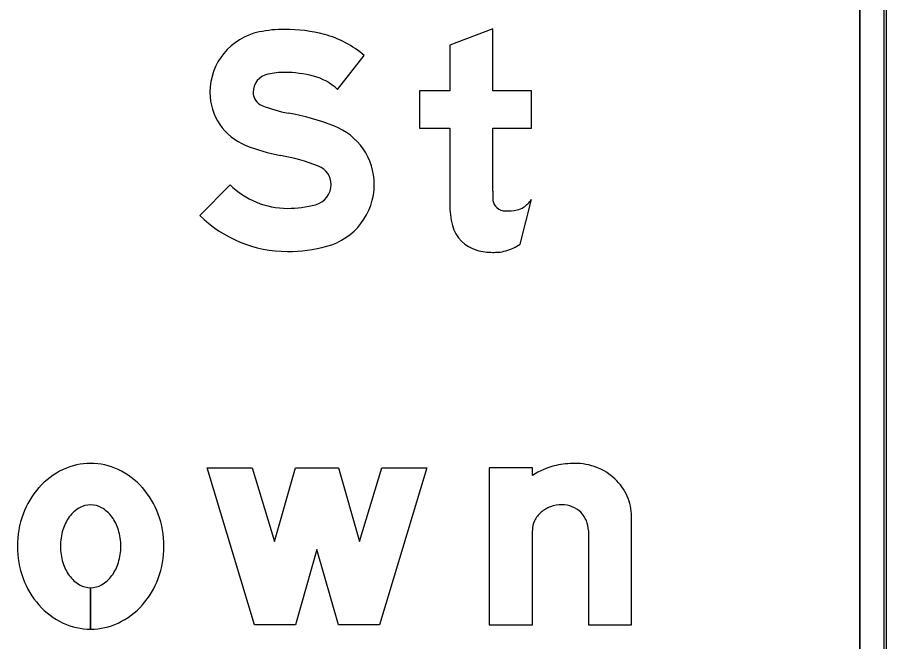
# Model space of a CAD drawing. Extents: x 1806251 to 1809821, y 414895 to 422886.
# Drawn here: x 1809677.76 to 1809678.405, y 415322.119 to 415322.582 of the extents above; entities that cross this region are included whole.
import ezdxf

# ---------------------------------------------------------------- set-up
doc = ezdxf.new("R2010")
doc.units = 0
for name, color, linetype in [('GSBWFILL', 7, 'Continuous'), ('GSCOLORFILL', 7, 'Continuous'), ('GSOUTLINE', 7, 'Continuous')]:
    doc.layers.add(name, color=color, linetype=linetype)

msp = doc.modelspace()

# ---------------------------------------------------------------- linework, layer by layer
at = {"layer": 'GSBWFILL'}
for p, q in [((1809678.38509, 415322.86057), (1809678.38509, 415321.90057)), ((1809678.40509, 415321.90057), (1809678.40509, 415322.86057)), ((1809678.13305, 415322.41398), (1809678.14147, 415322.4471)), ((1809678.18369, 415322.20117), (1809678.18369, 415322.131)), ((1809677.81409, 415322.1586), (1809677.81409, 415322.1278)), ((1809677.8141, 415322.1278), (1809677.8141, 415322.1586))]:
    msp.add_line(p, q, dxfattribs=at)
for points in [[(1809678.11267, 415322.4534), (1809678.11267, 415322.5002), (1809678.14147, 415322.5002), (1809678.14147, 415322.5278), (1809678.11267, 415322.5278), (1809678.11267, 415322.5738), (1809678.08067, 415322.56166), (1809678.08067, 415322.5278), (1809678.05827, 415322.5278), (1809678.05827, 415322.5002), (1809678.08067, 415322.5002), (1809678.08067, 415322.44373)], [(1809677.99747, 415322.52877), (1809678.01726, 415322.55402)], [(1809677.91759, 415322.45802), (1809677.89507, 415322.43529)], [(1809678.14209, 415322.24202), (1809678.14209, 415322.2478), (1809678.11009, 415322.2478), (1809678.11009, 415322.131), (1809678.14209, 415322.131), (1809678.14209, 415322.20117)], [(1809678.18369, 415322.131), (1809678.21569, 415322.131), (1809678.21569, 415322.21171)]]:
    msp.add_lwpolyline(points, dxfattribs=at)
msp.add_lwpolyline([(1809678.06369, 415322.2478), (1809678.02849, 415322.131), (1809677.99809, 415322.131), (1809677.98209, 415322.187), (1809677.96609, 415322.131), (1809677.93569, 415322.131), (1809677.90049, 415322.2478), (1809677.93392, 415322.2478), (1809677.95048, 415322.19283), (1809677.96619, 415322.2478), (1809677.998, 415322.2478), (1809678.01371, 415322.19283), (1809678.03027, 415322.2478)], close=True, dxfattribs=at)
for centre, major_axis, ratio, start_param, end_param in [((1809677.94851, 415322.52669), (0, 0.04583), 0.999997, 0.202758, 1.570796), ((1809677.95826, 415322.47927), (0, 0.09425), 0.999997, 0, 0.202758), ((1809677.95826, 415322.45794), (0, 0.11558), 0.999997, 6.026234, 6.283185), ((1809677.96899, 415322.49876), (0, 0.07338), 0.999997, 5.565152, 6.026234), ((1809677.94851, 415322.52669), (0, 0.01383), 0.999997, 0.202758, 1.570796), ((1809677.95826, 415322.47927), (0, 0.06225), 0.999997, 0, 0.202758), ((1809677.95826, 415322.45794), (0, 0.08358), 0.999997, 6.026234, 6.283185), ((1809677.96899, 415322.49876), (0, 0.04138), 0.999997, 5.523837, 6.026234), ((1809677.94514, 415322.52669), (0, 0.04246), 0.999997, 1.570796, 2.761249), ((1809677.94514, 415322.52669), (0, 0.01046), 0.999997, 1.570796, 2.761249), ((1809677.98001, 415322.61391), (0, 0.10439), 0.999997, 2.761249, 2.95744), ((1809677.92522, 415322.31979), (0, 0.19479), 0.999997, 5.918637, 6.099033), ((1809677.97805, 415322.45823), (0, 0.04661), 0.999997, 4.712389, 5.918637), ((1809677.98001, 415322.61391), (0, 0.13639), 0.999997, 2.761249, 2.95744), ((1809677.92522, 415322.31979), (0, 0.16279), 0.999997, 5.918637, 6.099033), ((1809677.97805, 415322.45823), (0, 0.01461), 0.999997, 4.712389, 5.918637), ((1809677.96021, 415322.50101), (0, 0.06053), 0.999997, 2.360607, 3.141593), ((1809677.97713, 415322.45823), (0, 0.01553), 0.999997, 3.401517, 4.712389), ((1809677.97713, 415322.45823), (0, 0.04753), 0.999997, 3.401517, 4.712389), ((1809678.31298, 415322.4534), (0, 0.20031), 0.999998, 1.570796, 1.606005), ((1809678.12186, 415322.44791), (0, 0.0092), 0.999998, 1.74085, 2.407828), ((1809678.12041, 415322.4628), (0, 0.02627), 0.999998, 3.756278, 4.071638), ((1809677.96021, 415322.52187), (0, 0.08139), 0.999997, 3.141593, 3.401517), ((1809678.14276, 415322.44373), (0, 0.06209), 0.999998, 1.570796, 1.830698), ((1809678.12215, 415322.44823), (0, 0.00963), 0.999998, 2.407828, 3.141593), ((1809678.12215, 415322.48913), (0, 0.05053), 0.999998, 3.141593, 3.310762), ((1809678.12864, 415322.45114), (0, 0.012), 0.999998, 3.310762, 3.756278), ((1809677.96021, 415322.50101), (0, 0.09253), 0.999997, 2.360607, 3.141593), ((1809678.10788, 415322.43446), (0, 0.026), 0.999998, 1.830698, 2.869526), ((1809678.11164, 415322.44545), (0, 0.03807), 0.999998, 3.427755, 3.738844), ((1809677.96021, 415322.52187), (0, 0.11339), 0.999997, 3.141593, 3.401517), ((1809678.11267, 415322.45161), (0, 0.04381), 0.999998, 2.869526, 3.141593), ((1809678.11267, 415322.4709), (0, 0.0631), 0.999998, 3.141593, 3.205734), ((1809678.11504, 415322.43388), (0, 0.026), 0.999998, 3.205734, 3.427755), ((1809677.81713, 415322.1963), (0, 0.05537), 0.999994, 0.438571, 0.847388), ((1809677.81409, 415322.20278), (0, 0.04822), 0.999994, 0, 0.438571), ((1809677.81409, 415322.20278), (0, 0.04822), 0.999994, 5.844614, 6.283185), ((1809677.81105, 415322.1963), (0, 0.05537), 0.999994, 5.435798, 5.844614), ((1809678.17305, 415322.19342), (0, 0.05762), 0.999997, 0.235088, 0.567132), ((1809678.17359, 415322.187), (0, 0.064), 0.999997, 0, 0.219986), ((1809678.17359, 415322.20595), (0, 0.04505), 0.999997, 5.914285, 6.283185), ((1809678.17468, 415322.20876), (0, 0.04204), 0.999997, 5.532258, 5.914285), ((1809678.17635, 415322.21055), (0, 0.03959), 0.999997, 5.130076, 5.532258), ((1809677.82187, 415322.19212), (0, 0.0617), 0.999994, 0.847388, 1.220117), ((1809677.80631, 415322.19212), (0, 0.0617), 0.999994, 5.063069, 5.435798), ((1809678.17895, 415322.21171), (0, 0.03674), 0.999997, 4.712389, 5.130076), ((1809677.81409, 415322.20368), (0, 0.01652), 0.999994, 0, 0.517724), ((1809677.81409, 415322.20368), (0, 0.01652), 0.999994, 5.765461, 6.283185), ((1809678.16405, 415322.19507), (0, 0.02519), 0.999997, 0, 0.345704), ((1809678.16405, 415322.20005), (0, 0.02021), 0.999997, 5.900624, 6.283185), ((1809677.8293, 415322.1894), (0, 0.06961), 0.999994, 1.220117, 1.570796), ((1809677.818, 415322.19682), (0, 0.02442), 0.999994, 0.517724, 0.942), ((1809677.81018, 415322.19682), (0, 0.02442), 0.999994, 5.341185, 5.765461), ((1809677.79889, 415322.1894), (0, 0.06961), 0.999994, 4.712389, 5.063069), ((1809678.16132, 415322.19996), (0, 0.0195), 0.999997, 0.715718, 1.126231), ((1809678.16297, 415322.19805), (0, 0.02202), 0.999997, 0.345704, 0.715718), ((1809678.16427, 415322.2006), (0, 0.01962), 0.999997, 5.51227, 5.900624), ((1809678.16461, 415322.20095), (0, 0.01913), 0.999997, 5.115435, 5.51227), ((1809677.82417, 415322.19233), (0, 0.03204), 0.999994, 0.942, 1.278197), ((1809677.80402, 415322.19233), (0, 0.03204), 0.999994, 5.004989, 5.341185), ((1809678.15876, 415322.20117), (0, 0.01667), 0.999997, 1.126231, 1.570796), ((1809678.16514, 415322.20117), (0, 0.01856), 0.999997, 4.712389, 5.115435), ((1809677.8339, 415322.1894), (0, 0.04221), 0.999994, 1.278197, 1.570796), ((1809677.79429, 415322.1894), (0, 0.04221), 0.999994, 4.712389, 5.004989), ((1809677.8293, 415322.1894), (0, 0.06961), 0.999994, 1.570796, 1.921476), ((1809677.8339, 415322.1894), (0, 0.04221), 0.999994, 1.570796, 1.863396), ((1809677.79429, 415322.1894), (0, 0.04221), 0.999994, 4.419789, 4.712389), ((1809677.79889, 415322.1894), (0, 0.06961), 0.999994, 4.361709, 4.712389), ((1809677.82417, 415322.18647), (0, 0.03204), 0.999994, 1.863396, 2.199593), ((1809677.80402, 415322.18647), (0, 0.03204), 0.999994, 4.083593, 4.419789), ((1809677.818, 415322.18198), (0, 0.02442), 0.999994, 2.199593, 2.623869), ((1809677.81018, 415322.18198), (0, 0.02442), 0.999994, 3.659317, 4.083593), ((1809677.82187, 415322.18668), (0, 0.0617), 0.999994, 1.921476, 2.294205), ((1809677.81409, 415322.17512), (0, 0.01652), 0.999994, 2.623869, 3.141593), ((1809677.81409, 415322.17512), (0, 0.01652), 0.999994, 3.142077, 3.659317), ((1809677.80631, 415322.18668), (0, 0.0617), 0.999994, 3.98898, 4.361709), ((1809677.81713, 415322.1825), (0, 0.05537), 0.999994, 2.294205, 2.703022), ((1809677.81105, 415322.1825), (0, 0.05537), 0.999994, 3.580164, 3.98898), ((1809677.81409, 415322.17602), (0, 0.04822), 0.999994, 2.703022, 3.141593), ((1809677.81409, 415322.17602), (0, 0.04822), 0.999994, 3.141759, 3.580164)]:
    msp.add_ellipse(centre, major_axis=major_axis, ratio=ratio, start_param=start_param, end_param=end_param, dxfattribs=at)
at = {"layer": 'GSCOLORFILL'}
for p, q in [((1809678.38509, 415322.86057), (1809678.38509, 415321.90057)), ((1809678.40309, 415322.86057), (1809678.40309, 415321.90057)), ((1809678.40509, 415321.90057), (1809678.40509, 415322.86057)), ((1809678.40509, 415321.90057), (1809678.40509, 415322.86057)), ((1809678.40509, 415321.90057), (1809678.40509, 415322.86057)), ((1809678.13305, 415322.41398), (1809678.14147, 415322.4471)), ((1809678.18369, 415322.20117), (1809678.18369, 415322.131)), ((1809677.81409, 415322.1586), (1809677.81409, 415322.1278)), ((1809677.8141, 415322.1278), (1809677.8141, 415322.1586))]:
    msp.add_line(p, q, dxfattribs=at)
for points in [[(1809678.11267, 415322.4534), (1809678.11267, 415322.5002), (1809678.14147, 415322.5002), (1809678.14147, 415322.5278), (1809678.11267, 415322.5278), (1809678.11267, 415322.5738), (1809678.08067, 415322.56166), (1809678.08067, 415322.5278), (1809678.05827, 415322.5278), (1809678.05827, 415322.5002), (1809678.08067, 415322.5002), (1809678.08067, 415322.44373)], [(1809677.99747, 415322.52877), (1809678.01726, 415322.55402)], [(1809677.91759, 415322.45802), (1809677.89507, 415322.43529)], [(1809678.14209, 415322.24202), (1809678.14209, 415322.2478), (1809678.11009, 415322.2478), (1809678.11009, 415322.131), (1809678.14209, 415322.131), (1809678.14209, 415322.20117)], [(1809678.18369, 415322.131), (1809678.21569, 415322.131), (1809678.21569, 415322.21171)]]:
    msp.add_lwpolyline(points, dxfattribs=at)
msp.add_lwpolyline([(1809678.06369, 415322.2478), (1809678.02849, 415322.131), (1809677.99809, 415322.131), (1809677.98209, 415322.187), (1809677.96609, 415322.131), (1809677.93569, 415322.131), (1809677.90049, 415322.2478), (1809677.93392, 415322.2478), (1809677.95048, 415322.19283), (1809677.96619, 415322.2478), (1809677.998, 415322.2478), (1809678.01371, 415322.19283), (1809678.03027, 415322.2478)], close=True, dxfattribs=at)
for centre, major_axis, ratio, start_param, end_param in [((1809677.94851, 415322.52669), (0, 0.04583), 0.999997, 0.202758, 1.570796), ((1809677.95826, 415322.47927), (0, 0.09425), 0.999997, 0, 0.202758), ((1809677.95826, 415322.45794), (0, 0.11558), 0.999997, 6.026234, 6.283185), ((1809677.96899, 415322.49876), (0, 0.07338), 0.999997, 5.565152, 6.026234), ((1809677.94851, 415322.52669), (0, 0.01383), 0.999997, 0.202758, 1.570796), ((1809677.95826, 415322.47927), (0, 0.06225), 0.999997, 0, 0.202758), ((1809677.95826, 415322.45794), (0, 0.08358), 0.999997, 6.026234, 6.283185), ((1809677.96899, 415322.49876), (0, 0.04138), 0.999997, 5.523837, 6.026234), ((1809677.94514, 415322.52669), (0, 0.04246), 0.999997, 1.570796, 2.761249), ((1809677.94514, 415322.52669), (0, 0.01046), 0.999997, 1.570796, 2.761249), ((1809677.98001, 415322.61391), (0, 0.10439), 0.999997, 2.761249, 2.95744), ((1809677.92522, 415322.31979), (0, 0.19479), 0.999997, 5.918637, 6.099033), ((1809677.97805, 415322.45823), (0, 0.04661), 0.999997, 4.712389, 5.918637), ((1809677.98001, 415322.61391), (0, 0.13639), 0.999997, 2.761249, 2.95744), ((1809677.92522, 415322.31979), (0, 0.16279), 0.999997, 5.918637, 6.099033), ((1809677.97805, 415322.45823), (0, 0.01461), 0.999997, 4.712389, 5.918637), ((1809677.96021, 415322.50101), (0, 0.06053), 0.999997, 2.360607, 3.141593), ((1809677.97713, 415322.45823), (0, 0.01553), 0.999997, 3.401517, 4.712389), ((1809677.97713, 415322.45823), (0, 0.04753), 0.999997, 3.401517, 4.712389), ((1809678.31298, 415322.4534), (0, 0.20031), 0.999998, 1.570796, 1.606005), ((1809678.12186, 415322.44791), (0, 0.0092), 0.999998, 1.74085, 2.407828), ((1809678.12041, 415322.4628), (0, 0.02627), 0.999998, 3.756278, 4.071638), ((1809677.96021, 415322.52187), (0, 0.08139), 0.999997, 3.141593, 3.401517), ((1809678.14276, 415322.44373), (0, 0.06209), 0.999998, 1.570796, 1.830698), ((1809678.12215, 415322.44823), (0, 0.00963), 0.999998, 2.407828, 3.141593), ((1809678.12215, 415322.48913), (0, 0.05053), 0.999998, 3.141593, 3.310762), ((1809678.12864, 415322.45114), (0, 0.012), 0.999998, 3.310762, 3.756278), ((1809677.96021, 415322.50101), (0, 0.09253), 0.999997, 2.360607, 3.141593), ((1809678.10788, 415322.43446), (0, 0.026), 0.999998, 1.830698, 2.869526), ((1809678.11164, 415322.44545), (0, 0.03807), 0.999998, 3.427755, 3.738844), ((1809677.96021, 415322.52187), (0, 0.11339), 0.999997, 3.141593, 3.401517), ((1809678.11267, 415322.45161), (0, 0.04381), 0.999998, 2.869526, 3.141593), ((1809678.11267, 415322.4709), (0, 0.0631), 0.999998, 3.141593, 3.205734), ((1809678.11504, 415322.43388), (0, 0.026), 0.999998, 3.205734, 3.427755), ((1809677.81713, 415322.1963), (0, 0.05537), 0.999994, 0.438571, 0.847388), ((1809677.81409, 415322.20278), (0, 0.04822), 0.999994, 0, 0.438571), ((1809677.81409, 415322.20278), (0, 0.04822), 0.999994, 5.844614, 6.283185), ((1809677.81105, 415322.1963), (0, 0.05537), 0.999994, 5.435798, 5.844614), ((1809678.17305, 415322.19342), (0, 0.05762), 0.999997, 0.235088, 0.567132), ((1809678.17359, 415322.187), (0, 0.064), 0.999997, 0, 0.219986), ((1809678.17359, 415322.20595), (0, 0.04505), 0.999997, 5.914285, 6.283185), ((1809678.17468, 415322.20876), (0, 0.04204), 0.999997, 5.532258, 5.914285), ((1809678.17635, 415322.21055), (0, 0.03959), 0.999997, 5.130076, 5.532258), ((1809677.82187, 415322.19212), (0, 0.0617), 0.999994, 0.847388, 1.220117), ((1809677.80631, 415322.19212), (0, 0.0617), 0.999994, 5.063069, 5.435798), ((1809678.17895, 415322.21171), (0, 0.03674), 0.999997, 4.712389, 5.130076), ((1809677.81409, 415322.20368), (0, 0.01652), 0.999994, 0, 0.517724), ((1809677.81409, 415322.20368), (0, 0.01652), 0.999994, 5.765461, 6.283185), ((1809678.16405, 415322.19507), (0, 0.02519), 0.999997, 0, 0.345704), ((1809678.16405, 415322.20005), (0, 0.02021), 0.999997, 5.900624, 6.283185), ((1809677.8293, 415322.1894), (0, 0.06961), 0.999994, 1.220117, 1.570796), ((1809677.818, 415322.19682), (0, 0.02442), 0.999994, 0.517724, 0.942), ((1809677.81018, 415322.19682), (0, 0.02442), 0.999994, 5.341185, 5.765461), ((1809677.79889, 415322.1894), (0, 0.06961), 0.999994, 4.712389, 5.063069), ((1809678.16132, 415322.19996), (0, 0.0195), 0.999997, 0.715718, 1.126231), ((1809678.16297, 415322.19805), (0, 0.02202), 0.999997, 0.345704, 0.715718), ((1809678.16427, 415322.2006), (0, 0.01962), 0.999997, 5.51227, 5.900624), ((1809678.16461, 415322.20095), (0, 0.01913), 0.999997, 5.115435, 5.51227), ((1809677.82417, 415322.19233), (0, 0.03204), 0.999994, 0.942, 1.278197), ((1809677.80402, 415322.19233), (0, 0.03204), 0.999994, 5.004989, 5.341185), ((1809678.15876, 415322.20117), (0, 0.01667), 0.999997, 1.126231, 1.570796), ((1809678.16514, 415322.20117), (0, 0.01856), 0.999997, 4.712389, 5.115435), ((1809677.8339, 415322.1894), (0, 0.04221), 0.999994, 1.278197, 1.570796), ((1809677.79429, 415322.1894), (0, 0.04221), 0.999994, 4.712389, 5.004989), ((1809677.8293, 415322.1894), (0, 0.06961), 0.999994, 1.570796, 1.921476), ((1809677.8339, 415322.1894), (0, 0.04221), 0.999994, 1.570796, 1.863396), ((1809677.79429, 415322.1894), (0, 0.04221), 0.999994, 4.419789, 4.712389), ((1809677.79889, 415322.1894), (0, 0.06961), 0.999994, 4.361709, 4.712389), ((1809677.82417, 415322.18647), (0, 0.03204), 0.999994, 1.863396, 2.199593), ((1809677.80402, 415322.18647), (0, 0.03204), 0.999994, 4.083593, 4.419789), ((1809677.818, 415322.18198), (0, 0.02442), 0.999994, 2.199593, 2.623869), ((1809677.81018, 415322.18198), (0, 0.02442), 0.999994, 3.659317, 4.083593), ((1809677.82187, 415322.18668), (0, 0.0617), 0.999994, 1.921476, 2.294205), ((1809677.81409, 415322.17512), (0, 0.01652), 0.999994, 2.623869, 3.141593), ((1809677.81409, 415322.17512), (0, 0.01652), 0.999994, 3.142077, 3.659317), ((1809677.80631, 415322.18668), (0, 0.0617), 0.999994, 3.98898, 4.361709), ((1809677.81713, 415322.1825), (0, 0.05537), 0.999994, 2.294205, 2.703022), ((1809677.81105, 415322.1825), (0, 0.05537), 0.999994, 3.580164, 3.98898), ((1809677.81409, 415322.17602), (0, 0.04822), 0.999994, 2.703022, 3.141593), ((1809677.81409, 415322.17602), (0, 0.04822), 0.999994, 3.141759, 3.580164)]:
    msp.add_ellipse(centre, major_axis=major_axis, ratio=ratio, start_param=start_param, end_param=end_param, dxfattribs=at)
at = {"layer": 'GSOUTLINE'}
for p, q in [((1809678.38509, 415321.90057), (1809678.38509, 415322.86057)), ((1809678.40509, 415321.90057), (1809678.40509, 415322.86057)), ((1809678.13305, 415322.41398), (1809678.14147, 415322.4471)), ((1809678.18369, 415322.20117), (1809678.18369, 415322.131))]:
    msp.add_line(p, q, dxfattribs=at)
for points in [[(1809678.11267, 415322.4534), (1809678.11267, 415322.5002), (1809678.14147, 415322.5002), (1809678.14147, 415322.5278), (1809678.11267, 415322.5278), (1809678.11267, 415322.5738), (1809678.08067, 415322.56166), (1809678.08067, 415322.5278), (1809678.05827, 415322.5278), (1809678.05827, 415322.5002), (1809678.08067, 415322.5002), (1809678.08067, 415322.44373)], [(1809677.99747, 415322.52877), (1809678.01726, 415322.55402)], [(1809677.91759, 415322.45802), (1809677.89507, 415322.43529)], [(1809678.14209, 415322.24202), (1809678.14209, 415322.2478), (1809678.11009, 415322.2478), (1809678.11009, 415322.131), (1809678.14209, 415322.131), (1809678.14209, 415322.20117)], [(1809678.18369, 415322.131), (1809678.21569, 415322.131), (1809678.21569, 415322.21171)]]:
    msp.add_lwpolyline(points, dxfattribs=at)
msp.add_lwpolyline([(1809678.06369, 415322.2478), (1809678.02849, 415322.131), (1809677.99809, 415322.131), (1809677.98209, 415322.187), (1809677.96609, 415322.131), (1809677.93569, 415322.131), (1809677.90049, 415322.2478), (1809677.93392, 415322.2478), (1809677.95048, 415322.19283), (1809677.96619, 415322.2478), (1809677.998, 415322.2478), (1809678.01371, 415322.19283), (1809678.03027, 415322.2478)], close=True, dxfattribs=at)
for centre, major_axis, ratio, start_param, end_param in [((1809677.94851, 415322.52669), (0, 0.04583), 0.999997, 0.202758, 1.570796), ((1809677.95826, 415322.47927), (0, 0.09425), 0.999997, 0, 0.202758), ((1809677.95826, 415322.45794), (0, 0.11558), 0.999997, 6.026234, 6.283185), ((1809677.96899, 415322.49876), (0, 0.07338), 0.999997, 5.565152, 6.026234), ((1809677.94851, 415322.52669), (0, 0.01383), 0.999997, 0.202758, 1.570796), ((1809677.95826, 415322.47927), (0, 0.06225), 0.999997, 0, 0.202758), ((1809677.95826, 415322.45794), (0, 0.08358), 0.999997, 6.026234, 6.283185), ((1809677.96899, 415322.49876), (0, 0.04138), 0.999997, 5.523837, 6.026234), ((1809677.94514, 415322.52669), (0, 0.04246), 0.999997, 1.570796, 2.761249), ((1809677.94514, 415322.52669), (0, 0.01046), 0.999997, 1.570796, 2.761249), ((1809677.98001, 415322.61391), (0, 0.10439), 0.999997, 2.761249, 2.95744), ((1809677.92522, 415322.31979), (0, 0.19479), 0.999997, 5.918637, 6.099033), ((1809677.97805, 415322.45823), (0, 0.04661), 0.999997, 4.712389, 5.918637), ((1809677.98001, 415322.61391), (0, 0.13639), 0.999997, 2.761249, 2.95744), ((1809677.92522, 415322.31979), (0, 0.16279), 0.999997, 5.918637, 6.099033), ((1809677.97805, 415322.45823), (0, 0.01461), 0.999997, 4.712389, 5.918637), ((1809677.96021, 415322.50101), (0, 0.06053), 0.999997, 2.360607, 3.141593), ((1809677.97713, 415322.45823), (0, 0.01553), 0.999997, 3.401517, 4.712389), ((1809677.97713, 415322.45823), (0, 0.04753), 0.999997, 3.401517, 4.712389), ((1809678.31298, 415322.4534), (0, 0.20031), 0.999998, 1.570796, 1.606005), ((1809678.12186, 415322.44791), (0, 0.0092), 0.999998, 1.74085, 2.407828), ((1809678.12041, 415322.4628), (0, 0.02627), 0.999998, 3.756278, 4.071638), ((1809677.96021, 415322.52187), (0, 0.08139), 0.999997, 3.141593, 3.401517), ((1809678.14276, 415322.44373), (0, 0.06209), 0.999998, 1.570796, 1.830698), ((1809678.12215, 415322.44823), (0, 0.00963), 0.999998, 2.407828, 3.141593), ((1809678.12215, 415322.48913), (0, 0.05053), 0.999998, 3.141593, 3.310762), ((1809678.12864, 415322.45114), (0, 0.012), 0.999998, 3.310762, 3.756278), ((1809677.96021, 415322.50101), (0, 0.09253), 0.999997, 2.360607, 3.141593), ((1809678.10788, 415322.43446), (0, 0.026), 0.999998, 1.830698, 2.869526), ((1809678.11164, 415322.44545), (0, 0.03807), 0.999998, 3.427755, 3.738844), ((1809677.96021, 415322.52187), (0, 0.11339), 0.999997, 3.141593, 3.401517), ((1809678.11267, 415322.45161), (0, 0.04381), 0.999998, 2.869526, 3.141593), ((1809678.11267, 415322.4709), (0, 0.0631), 0.999998, 3.141593, 3.205734), ((1809678.11504, 415322.43388), (0, 0.026), 0.999998, 3.205734, 3.427755), ((1809677.81713, 415322.1963), (0, 0.05537), 0.999994, 0.438571, 0.847388), ((1809677.81409, 415322.20278), (0, 0.04822), 0.999994, 0, 0.438571), ((1809677.81409, 415322.20278), (0, 0.04822), 0.999994, 5.844614, 6.283185), ((1809677.81105, 415322.1963), (0, 0.05537), 0.999994, 5.435798, 5.844614), ((1809678.17305, 415322.19342), (0, 0.05762), 0.999997, 0.235088, 0.567132), ((1809678.17359, 415322.187), (0, 0.064), 0.999997, 0, 0.219986), ((1809678.17359, 415322.20595), (0, 0.04505), 0.999997, 5.914285, 6.283185), ((1809678.17468, 415322.20876), (0, 0.04204), 0.999997, 5.532258, 5.914285), ((1809678.17635, 415322.21055), (0, 0.03959), 0.999997, 5.130076, 5.532258), ((1809677.82187, 415322.19212), (0, 0.0617), 0.999994, 0.847388, 1.220117), ((1809677.80631, 415322.19212), (0, 0.0617), 0.999994, 5.063069, 5.435798), ((1809678.17895, 415322.21171), (0, 0.03674), 0.999997, 4.712389, 5.130076), ((1809677.81409, 415322.20368), (0, 0.01652), 0.999994, 0, 0.517724), ((1809677.81409, 415322.20368), (0, 0.01652), 0.999994, 5.765461, 6.283185), ((1809678.16405, 415322.19507), (0, 0.02519), 0.999997, 0, 0.345704), ((1809678.16405, 415322.20005), (0, 0.02021), 0.999997, 5.900624, 6.283185), ((1809677.8293, 415322.1894), (0, 0.06961), 0.999994, 1.220117, 1.570796), ((1809677.818, 415322.19682), (0, 0.02442), 0.999994, 0.517724, 0.942), ((1809677.81018, 415322.19682), (0, 0.02442), 0.999994, 5.341185, 5.765461), ((1809677.79889, 415322.1894), (0, 0.06961), 0.999994, 4.712389, 5.063069), ((1809678.16132, 415322.19996), (0, 0.0195), 0.999997, 0.715718, 1.126231), ((1809678.16297, 415322.19805), (0, 0.02202), 0.999997, 0.345704, 0.715718), ((1809678.16427, 415322.2006), (0, 0.01962), 0.999997, 5.51227, 5.900624), ((1809678.16461, 415322.20095), (0, 0.01913), 0.999997, 5.115435, 5.51227), ((1809677.82417, 415322.19233), (0, 0.03204), 0.999994, 0.942, 1.278197), ((1809677.80402, 415322.19233), (0, 0.03204), 0.999994, 5.004989, 5.341185), ((1809678.15876, 415322.20117), (0, 0.01667), 0.999997, 1.126231, 1.570796), ((1809678.16514, 415322.20117), (0, 0.01856), 0.999997, 4.712389, 5.115435), ((1809677.8339, 415322.1894), (0, 0.04221), 0.999994, 1.278197, 1.570796), ((1809677.79429, 415322.1894), (0, 0.04221), 0.999994, 4.712389, 5.004989), ((1809677.8293, 415322.1894), (0, 0.06961), 0.999994, 1.570796, 1.921476), ((1809677.8339, 415322.1894), (0, 0.04221), 0.999994, 1.570796, 1.863396), ((1809677.79429, 415322.1894), (0, 0.04221), 0.999994, 4.419789, 4.712389), ((1809677.79889, 415322.1894), (0, 0.06961), 0.999994, 4.361709, 4.712389), ((1809677.82417, 415322.18647), (0, 0.03204), 0.999994, 1.863396, 2.199593), ((1809677.80402, 415322.18647), (0, 0.03204), 0.999994, 4.083593, 4.419789), ((1809677.818, 415322.18198), (0, 0.02442), 0.999994, 2.199593, 2.623869), ((1809677.81018, 415322.18198), (0, 0.02442), 0.999994, 3.659317, 4.083593), ((1809677.82187, 415322.18668), (0, 0.0617), 0.999994, 1.921476, 2.294205), ((1809677.81409, 415322.17512), (0, 0.01652), 0.999994, 2.623869, 3.141593), ((1809677.81409, 415322.17512), (0, 0.01652), 0.999994, 3.141593, 3.659317), ((1809677.80631, 415322.18668), (0, 0.0617), 0.999994, 3.98898, 4.361709), ((1809677.81713, 415322.1825), (0, 0.05537), 0.999994, 2.294205, 2.703022), ((1809677.81105, 415322.1825), (0, 0.05537), 0.999994, 3.580164, 3.98898), ((1809677.81409, 415322.17602), (0, 0.04822), 0.999994, 2.703022, 3.141593), ((1809677.81409, 415322.17602), (0, 0.04822), 0.999994, 3.141593, 3.580164)]:
    msp.add_ellipse(centre, major_axis=major_axis, ratio=ratio, start_param=start_param, end_param=end_param, dxfattribs=at)

doc.saveas('drawing.dxf')
